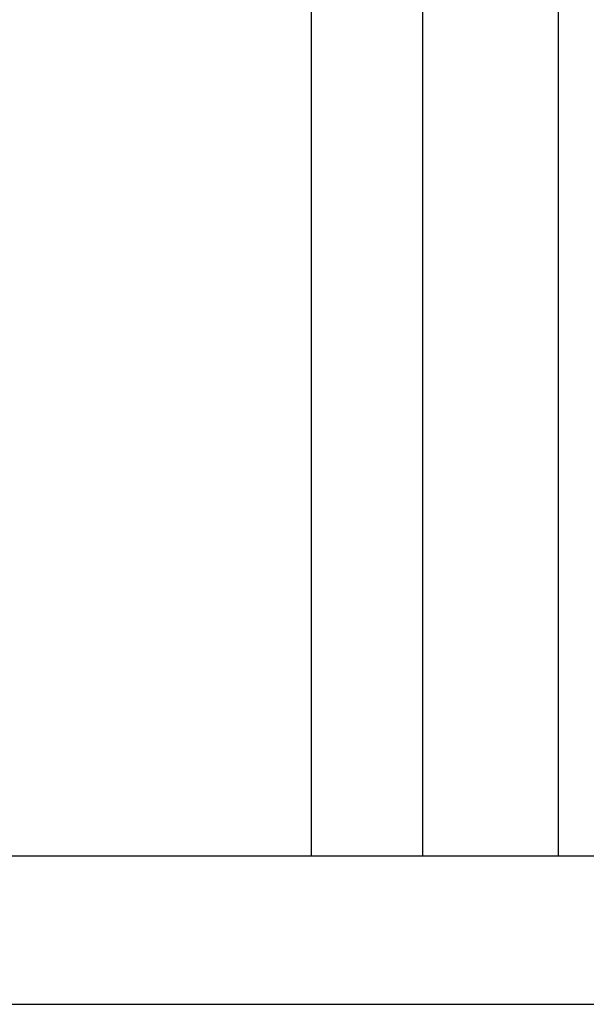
# Model space of a CAD drawing. Header units: inches. Extents: x 24 to 1128, y -74 to 748.
# Tile 352 of 557: x 564 to 595, y 301 to 354. Entities that reach past the tile are written whole.
import ezdxf

# ---------------------------------------------------------------- set-up
doc = ezdxf.new("R2010")
doc.units = ezdxf.units.IN
doc.header["$LTSCALE"] = 32
doc.header["$MEASUREMENT"] = 0
doc.layers.add('Visible (ANSI)', color=7, linetype='Continuous', lineweight=30)

msp = doc.modelspace()

# ---------------------------------------------------------------- linework, layer by layer
at = {"layer": 'Visible (ANSI)'}
for p, q in [((593.22555, 364.11766), (593.22555, 308.80516)), ((579.89555, 362.11766), (579.89555, 308.80516)), ((585.89555, 362.11766), (585.89555, 308.80516)), ((710.53905, 308.80516), (485.53905, 308.80516)), ((493.53905, 300.80516), (702.53905, 300.80516))]:
    msp.add_line(p, q, dxfattribs=at)

doc.saveas('drawing.dxf')
